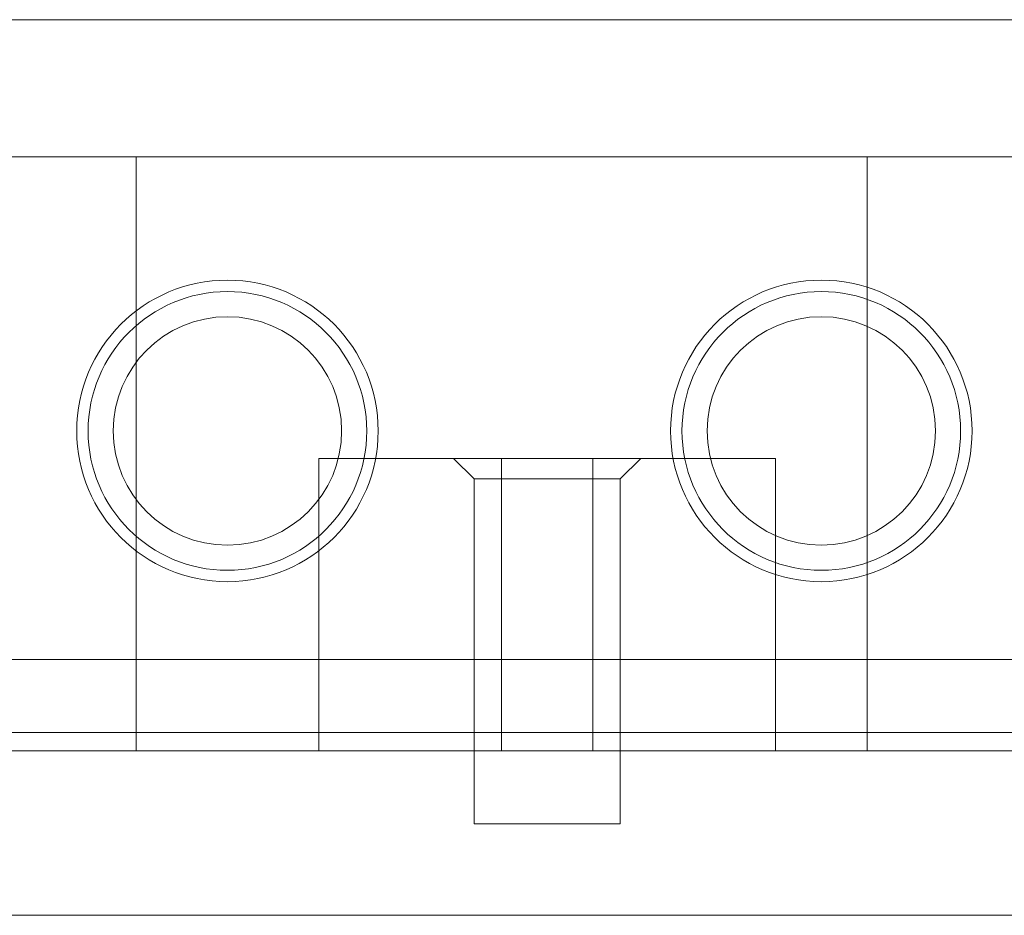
# Model space of a CAD drawing. Header units: millimetres. Extents: x 0 to 658, y -2 to 210.
# Tile 534 of 656: x 88.72 to 90.88, y 63.07 to 65.03. Entities that reach past the tile are written whole.
import ezdxf

# ---------------------------------------------------------------- set-up
doc = ezdxf.new("R2010")
doc.units = ezdxf.units.MM

msp = doc.modelspace()

# ---------------------------------------------------------------- linework, layer by layer
at = {"color": 7, "linetype": 'Continuous', "lineweight": 15}
for p, q in [((91.2785, 65.0255), (87.2785, 65.0255)), ((91.3785, 64.7255), (88.1785, 64.7255)), ((88.9785, 64.7255), (88.5785, 64.7255)), ((88.9785, 63.4255), (88.9785, 64.7255)), ((90.5785, 64.7255), (88.9785, 64.7255)), ((90.5785, 64.7255), (90.5785, 63.4255)), ((90.9785, 64.7255), (90.5785, 64.7255)), ((89.3785, 64.0655), (89.3785, 63.4255)), ((89.7785, 64.0655), (89.3785, 64.0655)), ((89.3785, 64.0655), (89.7785, 64.0655)), ((89.3785, 64.0655), (89.7785, 64.0655)), ((89.7785, 64.0655), (89.3785, 64.0655)), ((89.6735, 64.0655), (89.7185, 64.0205)), ((89.6735, 64.0655), (89.7185, 64.0205)), ((90.0835, 64.0655), (89.6735, 64.0655)), ((90.0835, 64.0655), (89.6735, 64.0655)), ((89.7785, 64.0655), (89.9785, 64.0655)), ((89.7785, 64.0655), (89.7785, 63.4255)), ((89.9785, 63.4255), (89.9785, 64.0655)), ((89.9785, 64.0655), (90.3785, 64.0655)), ((90.3785, 64.0655), (89.9785, 64.0655)), ((90.3785, 64.0655), (89.9785, 64.0655)), ((89.9785, 64.0655), (90.3785, 64.0655)), ((90.0385, 64.0205), (90.0835, 64.0655)), ((90.0385, 64.0205), (90.0835, 64.0655)), ((90.3785, 63.4255), (90.3785, 64.0655)), ((89.7185, 64.0205), (89.7185, 63.2655)), ((89.7185, 64.0205), (89.7185, 63.2655)), ((90.0385, 64.0205), (89.7185, 64.0205)), ((90.0385, 64.0205), (89.7185, 64.0205)), ((90.0385, 63.2655), (90.0385, 64.0205)), ((90.0385, 63.2655), (90.0385, 64.0205)), ((87.1785, 63.6255), (157.9785, 63.6255)), ((158.1385, 63.4655), (87.0185, 63.4655)), ((157.9785, 63.4255), (87.1785, 63.4255)), ((87.2785, 63.4255), (91.2785, 63.4255)), ((95.1455, 63.4255), (87.9785, 63.4255)), ((88.5785, 63.4255), (88.9785, 63.4255)), ((90.5785, 63.4255), (88.9785, 63.4255)), ((89.3785, 63.4255), (89.7785, 63.4255)), ((89.7785, 63.4255), (89.3785, 63.4255)), ((89.7785, 63.4255), (89.3785, 63.4255)), ((89.3785, 63.4255), (89.7785, 63.4255)), ((89.7785, 63.4255), (89.9785, 63.4255)), ((90.3785, 63.4255), (89.9785, 63.4255)), ((89.9785, 63.4255), (90.3785, 63.4255)), ((89.9785, 63.4255), (90.3785, 63.4255)), ((90.3785, 63.4255), (89.9785, 63.4255)), ((90.5785, 63.4255), (90.9785, 63.4255)), ((90.0385, 63.2655), (89.7185, 63.2655)), ((90.0385, 63.2655), (89.7185, 63.2655)), ((158.1385, 63.0655), (87.0185, 63.0655)), ((157.9785, 63.0655), (87.1785, 63.0655))]:
    msp.add_line(p, q, dxfattribs=at)
for centre, radius in [((89.1785, 64.1255), 0.33), ((89.1785, 64.1255), 0.33), ((90.4785, 64.1255), 0.33), ((90.4785, 64.1255), 0.33), ((89.1785, 64.1255), 0.305), ((90.4785, 64.1255), 0.305), ((89.1785, 64.1255), 0.25), ((89.1785, 64.1255), 0.25), ((90.4785, 64.1255), 0.25), ((90.4785, 64.1255), 0.25)]:
    msp.add_circle(centre, radius, dxfattribs=at)

doc.saveas('drawing.dxf')
